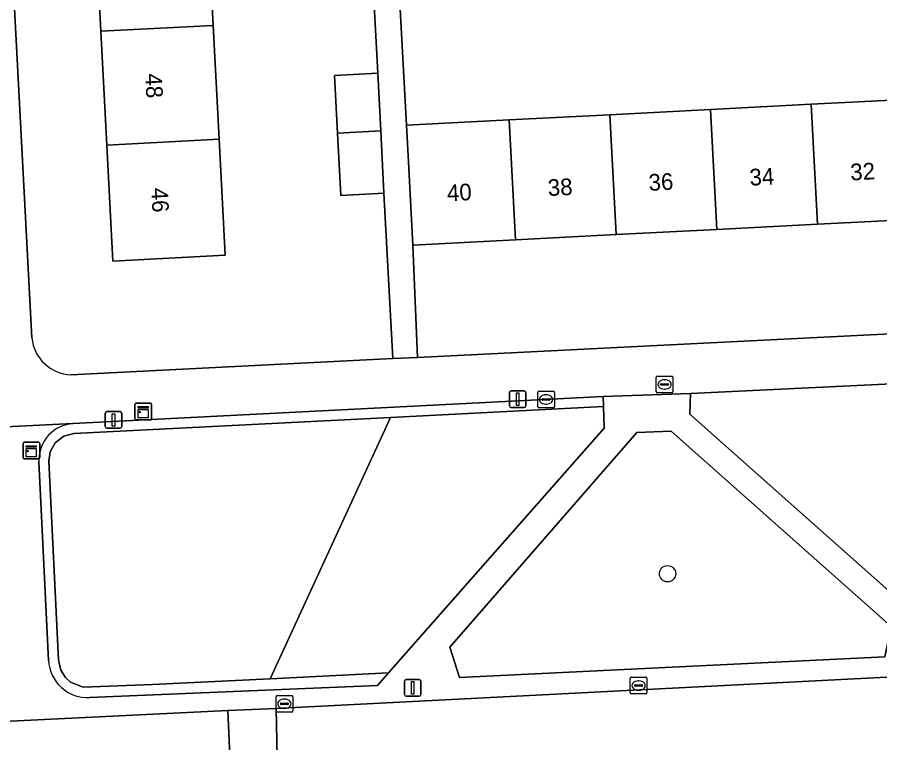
# Model space of a CAD drawing. Extents: x 161084 to 161928, y 385354 to 386522.
# Drawn here: x 161650.9 to 161702.6, y 386010 to 386053.5 of the extents above; entities that cross this region are included whole.
import ezdxf

# ---------------------------------------------------------------- set-up
doc = ezdxf.new("R2010")
doc.units = 0
for name, color, linetype in [('IMGEO_Boom', 7, 'Continuous'), ('IMGEO_Erf', 7, 'Continuous'), ('IMGEO_Groenvoorziening', 7, 'Continuous'), ('IMGEO_Haag', 7, 'Continuous'), ('IMGEO_Kast', 7, 'Continuous'), ('IMGEO_Kolk', 7, 'Continuous'), ('IMGEO_Lichtmast', 7, 'Continuous'), ('IMGEO_Pand', 7, 'Continuous'), ('IMGEO_Pand_nummerreeks', 7, 'Continuous'), ('IMGEO_Rijbaan_lokaal_open', 7, 'Continuous'), ('IMGEO_Rioolput', 7, 'Continuous'), ('IMGEO_Voetpad_open', 7, 'Continuous')]:
    doc.layers.add(name, color=color, linetype=linetype)

msp = doc.modelspace()

# ---------------------------------------------------------------- linework, layer by layer
at = {"layer": 'IMGEO_Boom'}
msp.add_circle((161689.911, 386020.142), 0.489, dxfattribs=at)
at = {"layer": 'IMGEO_Erf'}
for points in [[(161647.893, 386107.313), (161651.755, 386034.3)], [(161654.094, 386032.088), (161673.413, 386033.052), (161672.884, 386042.984), (161670.294, 386042.851), (161670.102, 386046.588), (161669.924, 386050.047), (161672.514, 386050.18), (161672.189, 386056.526), (161672.172, 386056.723), (161669.642, 386056.605), (161669.463, 386060.27), (161669.292, 386063.779), (161671.836, 386063.898), (161671.442, 386070.483)], [(161662.279, 386059.893), (161662.637, 386053.054), (161662.995, 386046.215), (161663.359, 386039.258), (161656.615, 386038.899), (161656.25, 386045.861), (161655.891, 386052.7), (161655.532, 386059.539)], [(161704.22, 386055.634), (161700.552, 386055.442), (161700.429, 386057.985), (161695.495, 386057.764), (161695.641, 386055.186), (161692.134, 386055.003), (161688.505, 386054.813), (161688.361, 386057.359), (161683.443, 386057.111), (161683.58, 386054.555), (161680.048, 386054.371), (161676.361, 386054.178), (161676.223, 386056.724), (161673.786, 386056.604), (161673.728, 386056.601), (161674.245, 386047.064), (161680.408, 386047.382), (161686.452, 386047.694), (161692.495, 386048.006), (161698.538, 386048.318), (161704.581, 386048.63)], [(161795.716, 386046.114), (161789.555, 386045.796), (161783.512, 386045.484), (161777.469, 386045.172), (161771.425, 386044.86), (161765.382, 386044.548), (161759.339, 386044.237), (161753.296, 386043.925), (161747.253, 386043.613), (161741.21, 386043.301), (161735.167, 386042.989), (161729.124, 386042.677), (161723.081, 386042.365), (161717.038, 386042.053), (161710.995, 386041.741), (161704.952, 386041.43), (161698.909, 386041.118), (161692.866, 386040.806), (161686.823, 386040.494), (161680.779, 386040.182), (161674.617, 386039.864), (161674.898, 386033.126), (161712.882, 386035.02), (161809.017, 386039.766)]]:
    msp.add_lwpolyline(points, dxfattribs=at)
msp.add_arc((161654.178, 386034.52), 2.433, 185.1838, 268.0132, dxfattribs=at)
at = {"layer": 'IMGEO_Groenvoorziening'}
for points in [[(161720.882, 386032.374), (161691.28, 386030.951), (161691.255, 386029.713), (161707.661, 386015.162), (161736.136, 386016.612), (161736.017, 386018.434)], [(161686.116, 386028.879), (161686.074, 386030.178), (161673.287, 386029.524), (161666.053, 386013.844), (161673.161, 386014.188)], [(161673.287, 386029.524), (161654.278, 386028.551), (161653.68, 386028.403), (161653.156, 386028.004), (161652.849, 386027.453), (161652.778, 386026.893), (161653.352, 386014.98), (161653.494, 386014.357), (161653.766, 386013.917), (161654.072, 386013.638), (161654.832, 386013.326), (161658.986, 386013.503), (161666.053, 386013.844)], [(161677.426, 386013.919), (161702.953, 386015.154), (161703.332, 386016.978), (161690.121, 386028.698), (161688.072, 386028.609), (161676.835, 386015.743)]]:
    msp.add_lwpolyline(points, close=True, dxfattribs=at)
for points in [[(161652.778, 386026.893), (161652.849, 386027.453), (161653.156, 386028.004), (161653.68, 386028.403), (161654.278, 386028.551), (161673.287, 386029.524), (161686.074, 386030.178), (161686.055, 386030.778), (161654.239, 386029.15)], [(161652.178, 386026.873), (161652.753, 386014.94)], [(161655.219, 386012.708), (161672.5, 386013.434), (161673.161, 386014.188), (161666.053, 386013.844), (161658.986, 386013.503), (161654.832, 386013.326), (161654.072, 386013.638), (161653.766, 386013.917), (161653.494, 386014.357), (161653.352, 386014.98), (161652.778, 386026.893)]]:
    msp.add_lwpolyline(points, dxfattribs=at)
for centre, radius, start, end in [((161654.351, 386026.977), 2.176, 92.9593, 182.7418), ((161655.099, 386015.053), 2.348, 182.7668, 272.9361)]:
    msp.add_arc(centre, radius, start, end, dxfattribs=at)
at = {"layer": 'IMGEO_Haag'}
for points in [[(161652.778, 386026.893), (161652.849, 386027.453), (161653.156, 386028.004), (161653.68, 386028.403), (161654.278, 386028.551), (161673.287, 386029.524), (161686.074, 386030.178), (161686.055, 386030.778), (161654.239, 386029.15)], [(161652.178, 386026.873), (161652.753, 386014.94)], [(161655.219, 386012.708), (161672.5, 386013.434), (161673.161, 386014.188), (161666.053, 386013.844), (161658.986, 386013.503), (161654.832, 386013.326), (161654.072, 386013.638), (161653.766, 386013.917), (161653.494, 386014.357), (161653.352, 386014.98), (161652.778, 386026.893)]]:
    msp.add_lwpolyline(points, dxfattribs=at)
for centre, radius, start, end in [((161654.351, 386026.977), 2.176, 92.9593, 182.7418), ((161655.099, 386015.053), 2.348, 182.7668, 272.9361)]:
    msp.add_arc(centre, radius, start, end, dxfattribs=at)
at = {"layer": 'IMGEO_Kast'}
for p, q in [((161658.014, 386030.381), (161658.855, 386030.381)), ((161658.855, 386030.381), (161658.014, 386030.381)), ((161657.939, 386029.456), (161657.939, 386030.297)), ((161657.939, 386030.297), (161657.939, 386029.456)), ((161658.939, 386030.306), (161658.939, 386029.465)), ((161658.939, 386029.465), (161658.939, 386030.306)), ((161658.864, 386029.381), (161658.023, 386029.381)), ((161658.023, 386029.381), (161658.864, 386029.381)), ((161651.221, 386027.111), (161651.221, 386027.952)), ((161651.221, 386027.952), (161651.221, 386027.111)), ((161651.296, 386028.036), (161652.137, 386028.036)), ((161652.137, 386028.036), (161651.296, 386028.036)), ((161652.221, 386027.961), (161652.221, 386027.12)), ((161652.221, 386027.12), (161652.221, 386027.961)), ((161652.146, 386027.036), (161651.305, 386027.036)), ((161651.305, 386027.036), (161652.146, 386027.036))]:
    msp.add_line(p, q, dxfattribs=at)
for points in [[(161658.134, 386030.171), (161658.734, 386030.171), (161658.734, 386030.086), (161658.134, 386030.086), (161658.134, 386030.171)], [(161658.134, 386029.996), (161658.734, 386029.996), (161658.734, 386029.507), (161658.134, 386029.507), (161658.134, 386029.996)], [(161651.416, 386027.826), (161652.016, 386027.826), (161652.016, 386027.741), (161651.416, 386027.741), (161651.416, 386027.826)], [(161651.416, 386027.651), (161652.016, 386027.651), (161652.016, 386027.162), (161651.416, 386027.162), (161651.416, 386027.651)]]:
    msp.add_lwpolyline(points, dxfattribs=at)
for centre in [(161658.218, 386029.845), (161651.5, 386027.5)]:
    msp.add_circle(centre, 0.0377, dxfattribs=at)
for centre, start, end in [((161658.017, 386030.303), 92.4484, 184.2845), ((161658.017, 386030.303), 92.4484, 184.2845), ((161658.861, 386030.303), 2.4484, 94.2845), ((161658.861, 386030.303), 2.4484, 94.2845), ((161658.017, 386029.459), 182.4484, 274.2845), ((161658.017, 386029.459), 182.4484, 274.2845), ((161658.861, 386029.459), 272.4484, 4.2845), ((161658.861, 386029.459), 272.4484, 4.2845), ((161651.299, 386027.958), 92.4484, 184.2845), ((161651.299, 386027.958), 92.4484, 184.2845), ((161652.143, 386027.958), 2.4484, 94.2845), ((161652.143, 386027.958), 2.4484, 94.2845), ((161651.299, 386027.114), 182.4484, 274.2845), ((161651.299, 386027.114), 182.4484, 274.2845), ((161652.143, 386027.114), 272.4484, 4.2845), ((161652.143, 386027.114), 272.4484, 4.2845)]:
    msp.add_arc(centre, 0.0779, start, end, dxfattribs=at)
at = {"layer": 'IMGEO_Kolk'}
for p, q in [((161682.116, 386030.177), (161682.116, 386031.029)), ((161682.191, 386031.103), (161683.043, 386031.103)), ((161682.604, 386030.883), (161682.629, 386030.883)), ((161683.117, 386031.029), (161683.117, 386030.177)), ((161682.375, 386030.597), (161682.375, 386030.609)), ((161682.813, 386030.56), (161682.415, 386030.56)), ((161682.418, 386030.646), (161682.816, 386030.646)), ((161682.627, 386030.323), (161682.602, 386030.323)), ((161682.859, 386030.609), (161682.859, 386030.597)), ((161683.043, 386030.103), (161682.191, 386030.103)), ((161687.674, 386013.006), (161687.674, 386013.858)), ((161687.749, 386013.932), (161688.601, 386013.932)), ((161688.675, 386013.858), (161688.675, 386013.006)), ((161687.933, 386013.426), (161687.933, 386013.438)), ((161688.371, 386013.389), (161687.973, 386013.389)), ((161687.976, 386013.475), (161688.374, 386013.475)), ((161688.162, 386013.712), (161688.187, 386013.712)), ((161688.417, 386013.438), (161688.417, 386013.426)), ((161666.409, 386011.911), (161666.409, 386012.763)), ((161666.484, 386012.837), (161667.336, 386012.837)), ((161667.41, 386012.763), (161667.41, 386011.911)), ((161688.601, 386012.932), (161687.749, 386012.932)), ((161688.185, 386013.152), (161688.16, 386013.152)), ((161666.668, 386012.331), (161666.668, 386012.343)), ((161667.106, 386012.294), (161666.708, 386012.294)), ((161666.711, 386012.38), (161667.109, 386012.38)), ((161666.897, 386012.617), (161666.922, 386012.617)), ((161667.152, 386012.343), (161667.152, 386012.331)), ((161667.336, 386011.837), (161666.484, 386011.837)), ((161666.92, 386012.057), (161666.895, 386012.057))]:
    msp.add_line(p, q, dxfattribs=at)
for points in [[(161682.116, 386030.177), (161682.116, 386031.029)], [(161682.191, 386031.103), (161683.043, 386031.103)], [(161683.117, 386031.029), (161683.117, 386030.177)], [(161683.043, 386030.103), (161682.191, 386030.103)], [(161687.674, 386013.006), (161687.674, 386013.858)], [(161687.749, 386013.932), (161688.601, 386013.932)], [(161688.675, 386013.858), (161688.675, 386013.006)], [(161666.409, 386011.911), (161666.409, 386012.763)], [(161666.484, 386012.837), (161667.336, 386012.837)], [(161667.41, 386012.763), (161667.41, 386011.911)], [(161688.601, 386012.932), (161687.749, 386012.932)], [(161667.336, 386011.837), (161666.484, 386011.837)]]:
    msp.add_lwpolyline(points, dxfattribs=at)
for centre, radius, start, end in [((161682.193, 386031.027), 0.0765, 91.552, 178.448), ((161682.193, 386031.027), 0.0765, 91.552, 178.448), ((161683.041, 386031.027), 0.0765, 1.552, 88.448), ((161683.041, 386031.027), 0.0765, 1.552, 88.448), ((161682.415, 386030.606), 0.0403, 85.8775, 175.7526), ((161682.412, 386030.596), 0.0366, 178.938, 274.7102), ((161682.816, 386030.603), 0.043, 264.8664, 352.4533), ((161682.82, 386030.608), 0.0386, 1.7309, 96.639), ((161682.193, 386030.179), 0.0765, 181.552, 268.448), ((161682.193, 386030.179), 0.0765, 181.552, 268.448), ((161683.041, 386030.179), 0.0765, 271.552, 358.448), ((161683.041, 386030.179), 0.0765, 271.552, 358.448), ((161687.751, 386013.856), 0.0765, 91.552, 178.448), ((161687.751, 386013.856), 0.0765, 91.552, 178.448), ((161688.599, 386013.856), 0.0765, 1.552, 88.448), ((161688.599, 386013.856), 0.0765, 1.552, 88.448), ((161687.973, 386013.435), 0.0403, 85.8775, 175.7526), ((161687.97, 386013.425), 0.0366, 178.938, 274.7102), ((161688.374, 386013.432), 0.043, 264.8664, 352.4533), ((161688.378, 386013.437), 0.0386, 1.7309, 96.639), ((161666.486, 386012.761), 0.0765, 91.552, 178.448), ((161666.486, 386012.761), 0.0765, 91.552, 178.448), ((161667.334, 386012.761), 0.0765, 1.552, 88.448), ((161667.334, 386012.761), 0.0765, 1.552, 88.448), ((161687.751, 386013.008), 0.0765, 181.552, 268.448), ((161687.751, 386013.008), 0.0765, 181.552, 268.448), ((161688.599, 386013.008), 0.0765, 271.552, 358.448), ((161688.599, 386013.008), 0.0765, 271.552, 358.448), ((161666.708, 386012.34), 0.0403, 85.8775, 175.7526), ((161666.705, 386012.33), 0.0366, 178.938, 274.7102), ((161667.109, 386012.337), 0.043, 264.8664, 352.4533), ((161667.113, 386012.342), 0.0386, 1.7309, 96.639), ((161666.486, 386011.913), 0.0765, 181.552, 268.448), ((161666.486, 386011.913), 0.0765, 181.552, 268.448), ((161667.334, 386011.913), 0.0765, 271.552, 358.448), ((161667.334, 386011.913), 0.0765, 271.552, 358.448)]:
    msp.add_arc(centre, radius, start, end, dxfattribs=at)
for centre, major_axis, ratio, start_param, end_param in [((161682.603, 386030.603), (-0.387, 0.002), 0.722429, 4.712389, 7.853982), ((161682.628, 386030.603), (-0.39, 0.002), 0.717154, 1.570796, 4.712389), ((161688.161, 386013.432), (-0.387, 0.002), 0.722429, 4.712389, 7.853982), ((161688.186, 386013.432), (-0.39, 0.002), 0.717154, 1.570796, 4.712389), ((161666.896, 386012.337), (-0.387, 0.002), 0.722429, 4.712389, 7.853982), ((161666.921, 386012.337), (-0.39, 0.002), 0.717154, 1.570796, 4.712389)]:
    msp.add_ellipse(centre, major_axis=major_axis, ratio=ratio, start_param=start_param, end_param=end_param, dxfattribs=at)
at = {"layer": 'IMGEO_Lichtmast'}
for p, q in [((161680.422, 386030.215), (161680.422, 386031.015)), ((161680.422, 386031.015), (161680.422, 386030.215)), ((161680.522, 386031.115), (161681.312, 386031.115)), ((161681.312, 386031.115), (161680.522, 386031.115)), ((161681.412, 386031.015), (161681.412, 386030.215)), ((161681.412, 386030.215), (161681.412, 386031.015)), ((161656.254, 386029.874), (161657.044, 386029.874)), ((161657.044, 386029.874), (161656.254, 386029.874)), ((161681.312, 386030.115), (161680.522, 386030.115)), ((161680.522, 386030.115), (161681.312, 386030.115)), ((161656.154, 386028.974), (161656.154, 386029.774)), ((161656.154, 386029.774), (161656.154, 386028.974)), ((161657.144, 386029.774), (161657.144, 386028.974)), ((161657.144, 386028.974), (161657.144, 386029.774)), ((161657.044, 386028.874), (161656.254, 386028.874)), ((161656.254, 386028.874), (161657.044, 386028.874)), ((161674.218, 386013.79), (161675.008, 386013.79)), ((161675.008, 386013.79), (161674.218, 386013.79)), ((161674.118, 386012.89), (161674.118, 386013.69)), ((161674.118, 386013.69), (161674.118, 386012.89)), ((161675.108, 386013.69), (161675.108, 386012.89)), ((161675.108, 386012.89), (161675.108, 386013.69)), ((161675.008, 386012.79), (161674.218, 386012.79)), ((161674.218, 386012.79), (161675.008, 386012.79))]:
    msp.add_line(p, q, dxfattribs=at)
for points in [[(161680.842, 386030.99), (161680.992, 386030.99), (161680.992, 386030.24), (161680.842, 386030.24), (161680.842, 386030.99)], [(161656.574, 386029.749), (161656.724, 386029.749), (161656.724, 386028.999), (161656.574, 386028.999), (161656.574, 386029.749)], [(161674.538, 386013.665), (161674.688, 386013.665), (161674.688, 386012.915), (161674.538, 386012.915), (161674.538, 386013.665)]]:
    msp.add_lwpolyline(points, dxfattribs=at)
for centre, start, end in [((161680.522, 386031.015), 90, 180), ((161680.522, 386031.015), 90, 180), ((161681.312, 386031.015), 0, 90), ((161681.312, 386031.015), 360, 90), ((161656.254, 386029.774), 90, 180), ((161656.254, 386029.774), 90, 180), ((161657.044, 386029.774), 0, 90), ((161657.044, 386029.774), 360, 90), ((161680.522, 386030.215), 180, 270), ((161680.522, 386030.215), 180, 270), ((161681.312, 386030.215), 270, 0), ((161681.312, 386030.215), 270, 0), ((161656.254, 386028.974), 180, 270), ((161656.254, 386028.974), 180, 270), ((161657.044, 386028.974), 270, 0), ((161657.044, 386028.974), 270, 0), ((161674.218, 386013.69), 90, 180), ((161674.218, 386013.69), 90, 180), ((161675.008, 386013.69), 0, 90), ((161675.008, 386013.69), 360, 90), ((161674.218, 386012.89), 180, 270), ((161674.218, 386012.89), 180, 270), ((161675.008, 386012.89), 270, 0), ((161675.008, 386012.89), 270, 0)]:
    msp.add_arc(centre, 0.1, start, end, dxfattribs=at)
at = {"layer": 'IMGEO_Pand'}
for points in [[(161655.532, 386059.539), (161655.891, 386052.7), (161662.637, 386053.054), (161662.279, 386059.893)], [(161662.995, 386046.215), (161662.637, 386053.054), (161655.891, 386052.7), (161656.25, 386045.861)], [(161672.692, 386046.724), (161672.514, 386050.18), (161669.924, 386050.047), (161670.102, 386046.588)], [(161704.581, 386048.63), (161698.538, 386048.318), (161698.909, 386041.118), (161704.952, 386041.43)], [(161692.495, 386048.006), (161686.452, 386047.694), (161686.823, 386040.494), (161692.866, 386040.806)], [(161692.866, 386040.806), (161698.909, 386041.118), (161698.538, 386048.318), (161692.495, 386048.006)], [(161680.779, 386040.182), (161686.823, 386040.494), (161686.452, 386047.694), (161680.408, 386047.382)], [(161680.408, 386047.382), (161674.245, 386047.064), (161674.359, 386044.858), (161674.617, 386039.864), (161680.779, 386040.182)], [(161670.102, 386046.588), (161670.294, 386042.851), (161672.884, 386042.984), (161672.692, 386046.724)], [(161656.25, 386045.861), (161656.615, 386038.899), (161663.359, 386039.258), (161662.995, 386046.215)]]:
    msp.add_lwpolyline(points, close=True, dxfattribs=at)
at = {"layer": 'IMGEO_Rijbaan_lokaal_open'}
for points in [[(161715.933, 386014.595), (161666.424, 386012.052), (161666.566, 386005.244), (161668.688, 386005.373), (161684.448, 386006.162), (161696.74, 386006.724), (161699.762, 386006.848), (161705.698, 386007.187), (161716.164, 386007.713)], [(161666.424, 386012.052), (161663.522, 386011.929), (161663.825, 386005.126), (161666.566, 386005.244)]]:
    msp.add_lwpolyline(points, close=True, dxfattribs=at)
for points in [[(161626.677, 386003.237), (161627.795, 386003.237), (161662.134, 386005.034), (161663.825, 386005.126), (161663.522, 386011.929)], [(161663.522, 386011.929), (161626.81, 386010.124)]]:
    msp.add_lwpolyline(points, dxfattribs=at)
at = {"layer": 'IMGEO_Rioolput'}
for p, q in [((161689.235, 386031.08), (161689.235, 386031.932)), ((161689.31, 386032.006), (161690.162, 386032.006)), ((161690.236, 386031.932), (161690.236, 386031.08)), ((161689.494, 386031.5), (161689.494, 386031.512)), ((161689.932, 386031.463), (161689.534, 386031.463)), ((161689.537, 386031.549), (161689.935, 386031.549)), ((161689.723, 386031.786), (161689.748, 386031.786)), ((161689.978, 386031.512), (161689.978, 386031.5)), ((161690.162, 386031.006), (161689.31, 386031.006)), ((161689.746, 386031.226), (161689.721, 386031.226))]:
    msp.add_line(p, q, dxfattribs=at)
for points in [[(161689.235, 386031.08), (161689.235, 386031.932)], [(161689.31, 386032.006), (161690.162, 386032.006)], [(161690.236, 386031.932), (161690.236, 386031.08)], [(161690.162, 386031.006), (161689.31, 386031.006)]]:
    msp.add_lwpolyline(points, dxfattribs=at)
for centre, radius, start, end in [((161689.312, 386031.93), 0.0765, 91.552, 178.448), ((161689.312, 386031.93), 0.0765, 91.552, 178.448), ((161690.16, 386031.93), 0.0765, 1.552, 88.448), ((161690.16, 386031.93), 0.0765, 1.552, 88.448), ((161689.534, 386031.509), 0.0403, 85.8775, 175.7526), ((161689.531, 386031.499), 0.0366, 178.938, 274.7102), ((161689.935, 386031.506), 0.043, 264.8664, 352.4533), ((161689.939, 386031.511), 0.0386, 1.7309, 96.639), ((161689.312, 386031.082), 0.0765, 181.552, 268.448), ((161689.312, 386031.082), 0.0765, 181.552, 268.448), ((161690.16, 386031.082), 0.0765, 271.552, 358.448), ((161690.16, 386031.082), 0.0765, 271.552, 358.448)]:
    msp.add_arc(centre, radius, start, end, dxfattribs=at)
for centre, major_axis, ratio, start_param, end_param in [((161689.722, 386031.506), (-0.387, 0.002), 0.722429, 4.712389, 7.853982), ((161689.747, 386031.506), (-0.39, 0.002), 0.717154, 1.570796, 4.712389)]:
    msp.add_ellipse(centre, major_axis=major_axis, ratio=ratio, start_param=start_param, end_param=end_param, dxfattribs=at)
at = {"layer": 'IMGEO_Voetpad_open'}
for points in [[(161651.755, 386034.3), (161647.893, 386107.313), (161647.87, 386111.962)], [(161647.543, 386056.609), (161648.758, 386034.378), (161648.888, 386032.001), (161648.902, 386030.442), (161648.978, 386028.892), (161654.217, 386029.152), (161654.239, 386029.15), (161686.055, 386030.778), (161691.28, 386030.951), (161720.882, 386032.374)], [(161809.017, 386039.766), (161712.882, 386035.02), (161674.898, 386033.126), (161673.413, 386033.052), (161654.094, 386032.088)], [(161707.661, 386015.162), (161691.255, 386029.713), (161691.28, 386030.951), (161686.055, 386030.778), (161686.074, 386030.178), (161686.116, 386028.879), (161673.161, 386014.188), (161672.5, 386013.434), (161655.219, 386012.708)], [(161654.239, 386029.15), (161654.217, 386029.152), (161648.978, 386028.892)], [(161652.753, 386014.94), (161652.178, 386026.873)], [(161626.81, 386010.124), (161663.522, 386011.929), (161666.424, 386012.052), (161715.933, 386014.595), (161718.764, 386014.722), (161743.594, 386015.993), (161775.161, 386017.586), (161777.966, 386017.696), (161807.085, 386019.175)]]:
    msp.add_lwpolyline(points, dxfattribs=at)
for points in [[(161673.728, 386056.601), (161672.189, 386056.526), (161672.514, 386050.18), (161672.692, 386046.724), (161672.884, 386042.984), (161673.413, 386033.052), (161674.898, 386033.126), (161674.617, 386039.864), (161674.359, 386044.858), (161674.245, 386047.064)], [(161703.332, 386016.978), (161702.953, 386015.154), (161677.426, 386013.919), (161676.835, 386015.743), (161688.072, 386028.609), (161690.121, 386028.698)]]:
    msp.add_lwpolyline(points, close=True, dxfattribs=at)
for centre, radius, start, end in [((161654.178, 386034.52), 2.433, 185.1838, 268.0132), ((161654.351, 386026.977), 2.176, 92.9593, 182.7418), ((161655.099, 386015.053), 2.348, 182.7668, 272.9361)]:
    msp.add_arc(centre, radius, start, end, dxfattribs=at)

# ---------------------------------------------------------------- texts
at = {"layer": 'IMGEO_Pand_nummerreeks'}
for s, rotation, p in [('48', 273.0025, (161658.549, 386050.148)), ('32', 2.9545, (161700.906, 386043.744)), ('34', 2.9545, (161694.854, 386043.432)), ('38', 2.9545, (161682.747, 386042.807)), ('36', 2.9545, (161688.799, 386043.119)), ('46', 273.0025, (161658.909, 386043.288)), ('40', 2.9545, (161676.692, 386042.494))]:
    msp.add_text(s, height=1, rotation=rotation, dxfattribs=at).set_placement(p)

doc.saveas('drawing.dxf')
